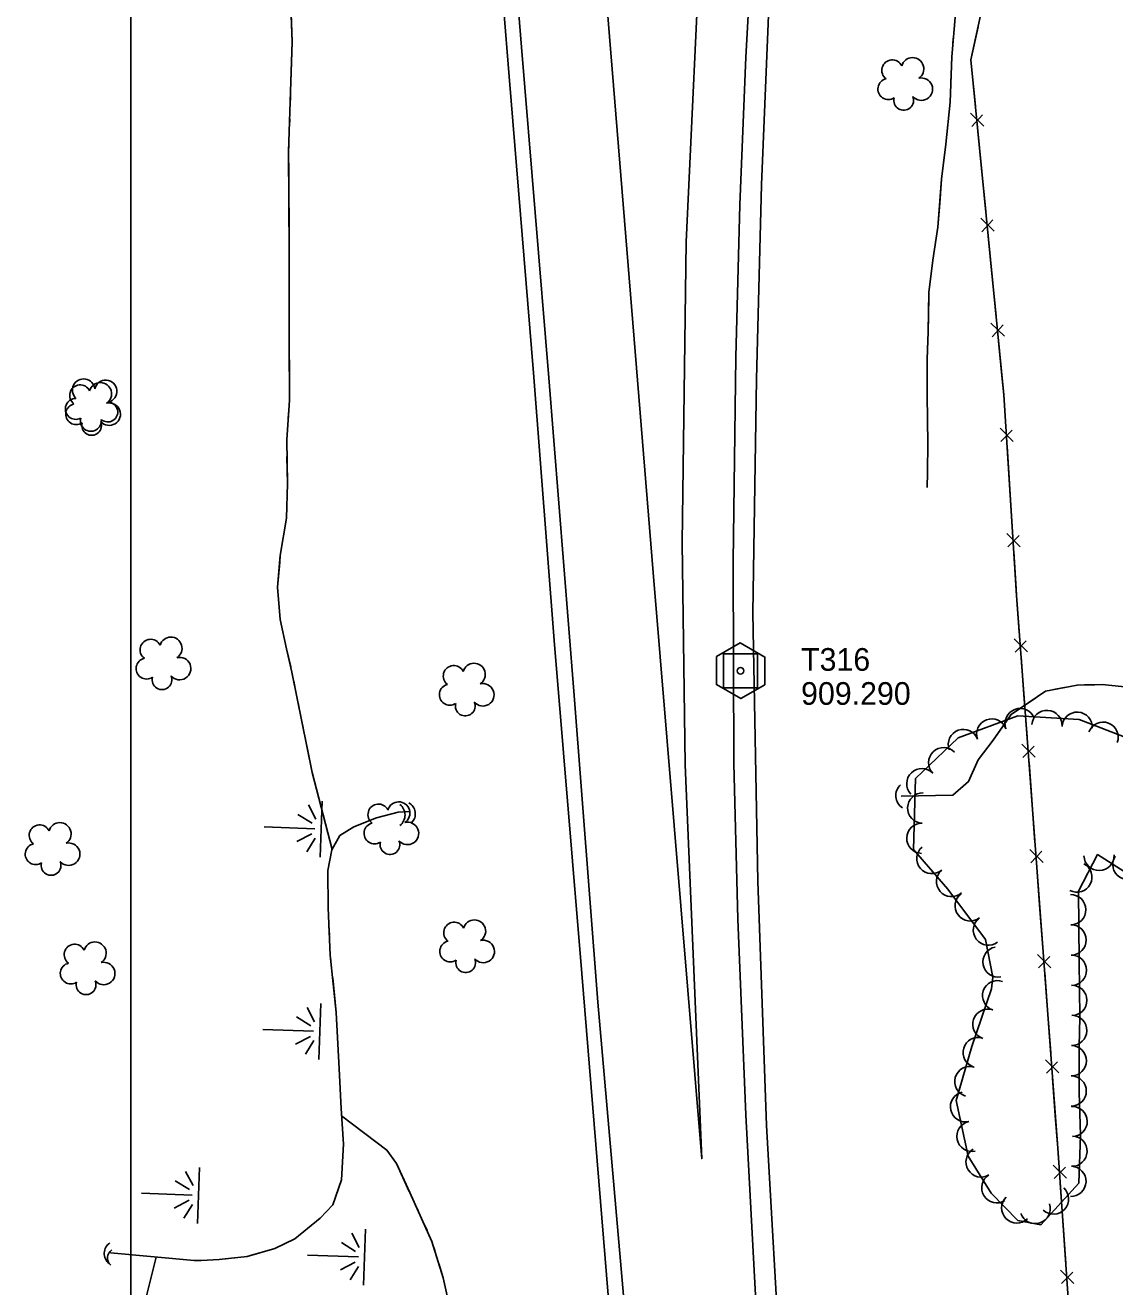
# Model space of a CAD drawing. Extents: x 353423 to 364002, y 127000 to 201942.
# Drawn here: x 361472 to 361760.2, y 132078.2 to 132411.9 of the extents above; entities that cross this region are included whole.
import ezdxf

# ---------------------------------------------------------------- set-up
doc = ezdxf.new("R2010")
doc.units = 0
for name, color, linetype in [('E_BMGRD', 7, 'Continuous'), ('E_DTM_SlopeBottom', 7, 'Continuous'), ('E_DTM_SlopeTop', 7, 'Continuous'), ('E_FEN_Generic', 7, 'Continuous'), ('E_LAND_TreeLine', 7, 'Continuous'), ('E_STRUCT_WingWall', 7, 'Continuous')]:
    doc.layers.add(name, color=color, linetype=linetype)

msp = doc.modelspace()

# ---------------------------------------------------------------- linework, layer by layer
at = {"layer": 'E_BMGRD'}
for points in [[(361654.83, 132244.9), (361654.83, 132237.51), (361661.29, 132233.79), (361667.68, 132237.45), (361667.68, 132244.78), (361661.16, 132248.51)], [(361656.74, 132236.64), (361656.74, 132245.64), (361665.74, 132245.64), (361665.74, 132236.64)]]:
    msp.add_lwpolyline(points, close=True, dxfattribs=at)
msp.add_circle((361661.24, 132241.14), 0.871, dxfattribs=at)
at = {"layer": 'E_DTM_SlopeBottom'}
for p, q in [((361725.62, 132385.2), (361722.03, 132388.58)), ((361722.38, 132385.05), (361725.26, 132388.15)), ((361728.34, 132357.42), (361724.75, 132360.81)), ((361725.09, 132357.27), (361727.98, 132360.37)), ((361731.06, 132329.65), (361727.47, 132333.04)), ((361727.81, 132329.5), (361730.7, 132332.6)), ((361733.37, 132301.78), (361729.89, 132305.29)), ((361730.12, 132301.74), (361733.11, 132304.74)), ((361735.16, 132273.93), (361731.68, 132277.44)), ((361731.91, 132273.89), (361734.9, 132276.89)), ((361737.1, 132246.11), (361733.59, 132249.58)), ((361733.86, 132246.04), (361736.82, 132249.07)), ((361739.18, 132218.28), (361735.67, 132221.75)), ((361735.93, 132218.21), (361738.89, 132221.24)), ((361741.25, 132190.45), (361737.74, 132193.92)), ((361738, 132190.38), (361740.96, 132193.41)), ((361743.33, 132162.62), (361739.81, 132166.09)), ((361740.08, 132162.55), (361743.04, 132165.58)), ((361745.4, 132134.79), (361741.89, 132138.27)), ((361742.15, 132134.72), (361745.11, 132137.75)), ((361747.43, 132106.95), (361743.94, 132110.44)), ((361744.18, 132106.9), (361747.16, 132109.91)), ((361749.36, 132079.11), (361745.87, 132082.6)), ((361746.12, 132079.06), (361749.09, 132082.07))]:
    msp.add_line(p, q, dxfattribs=at)
for points in [[(361878.29, 131213.33), (361848.45, 131372.9), (361823.99, 131512.17), (361810.41, 131584.23), (361778.23, 131766.92), (361767.39, 131841.96), (361758.28, 131940.75), (361750.91, 132031.6), (361745.14, 132114.91), (361734.25, 132261.02), (361730.83, 132314.1), (361722.15, 132402.74), (361735.2, 132462.79), (361756.62, 132560.57), (361777.4, 132659.3), (361799.83, 132762.09), (361820.91, 132859.48), (361836.68, 132931.42), (361851.79, 133001.8)], [(361722.25, 132401.72), (361722.15, 132402.74), (361724.05, 132411.48)], [(361723.36, 132390.43), (361722.25, 132401.72)], [(361724.97, 132373.94), (361724, 132383.87)], [(361726.08, 132362.66), (361724.97, 132373.94)], [(361727.69, 132346.17), (361726.72, 132356.1)], [(361728.8, 132334.88), (361727.69, 132346.17)], [(361730.41, 132318.39), (361729.44, 132328.32)], [(361731.28, 132307.09), (361730.83, 132314.1), (361730.41, 132318.39)], [(361732.35, 132290.56), (361731.71, 132300.51)], [(361733.07, 132279.24), (361732.35, 132290.56)], [(361734.14, 132262.71), (361733.5, 132272.66)], [(361734.96, 132251.4), (361734.25, 132261.02), (361734.14, 132262.71)], [(361736.19, 132234.88), (361735.45, 132244.82)], [(361737.04, 132223.57), (361736.19, 132234.88)], [(361738.27, 132207.05), (361737.53, 132216.99)], [(361739.11, 132195.74), (361738.27, 132207.05)], [(361740.34, 132179.22), (361739.6, 132189.16)], [(361741.19, 132167.91), (361740.34, 132179.22)], [(361742.42, 132151.39), (361741.68, 132161.33)], [(361743.26, 132140.08), (361742.42, 132151.39)], [(361744.49, 132123.56), (361743.75, 132133.51)], [(361745.32, 132112.25), (361745.14, 132114.91), (361744.49, 132123.56)], [(361746.47, 132095.72), (361745.78, 132105.67)], [(361747.25, 132084.41), (361746.47, 132095.72)]]:
    msp.add_lwpolyline(points, dxfattribs=at)
for centre, radius, start, end in [((361706.12, 132208.14), 3.83, 131.7913, 238.0309), ((361571.91, 132203.31), 3.29, 315.2586, 61.4982), ((361496.37, 132087.04), 3.44, 124.4233, 230.6629)]:
    msp.add_arc(centre, radius, start, end, dxfattribs=at)
for centre, major_axis, ratio, start_param, end_param in [((361569.06, 132203.02), (0, 3.49), 0.981296, 3.785288, 5.639518), ((361496.32, 132085.83), (-2.54, 0.21), 0.995022, 5.356056, 7.210287)]:
    msp.add_ellipse(centre, major_axis=major_axis, ratio=ratio, start_param=start_param, end_param=end_param, dxfattribs=at)
at = {"layer": 'E_DTM_SlopeTop'}
for points in [[(361578.37, 132991.32), (361588.02, 132879.53), (361597.59, 132767.97), (361605.52, 132666.35), (361614.04, 132564.2), (361620.53, 132482.47), (361628.92, 132379.74), (361638.14, 132267.13), (361650.95, 132112.08), (361646.61, 132216.29), (361645.83, 132275.07), (361646.85, 132354.55), (361651.01, 132442.96), (361654.75, 132498.9), (361661.24, 132575.15), (361669.74, 132645.18), (361680.06, 132718.64), (361693.59, 132797.5), (361715.41, 132906.06), (361731.86, 132986.01)], [(361551.45, 132989.7), (361560.45, 132880.42), (361570.24, 132767.91), (361577.31, 132679.08), (361583.75, 132595.28), (361591.05, 132509.44), (361600.05, 132398.27), (361606.48, 132319.96), (361611.97, 132249.12), (361619.29, 132161.12), (361626.21, 132076.06), (361632.16, 132001.61), (361638.47, 131926.13), (361646.27, 131832.06), (361653.28, 131745.01), (361660.15, 131662.02), (361669.41, 131549.37), (361677.12, 131450.84), (361684.59, 131364.08), (361693.04, 131260.01), (361698.08, 131202.07)], [(361701.71, 131202.96), (361689.46, 131352.21), (361683.54, 131427.34), (361674.54, 131532.78), (361667.21, 131625.02), (361659.98, 131711.44), (361654.85, 131771.26), (361647.7, 131864.55), (361638.67, 131973.24), (361630.68, 132070.93), (361623.51, 132153.46), (361617.17, 132235.74), (361610.5, 132318.65), (361603.31, 132406.03), (361593.97, 132521.61), (361585.27, 132622.71), (361577.32, 132720.55), (361568.39, 132827.48), (361560.9, 132917.02), (361554.51, 132990.77)], [(361734.02, 131204.53), (361719.93, 131371.94), (361710.39, 131489.17), (361703.84, 131570.12), (361699.92, 131620.16), (361695.47, 131675.04), (361690.96, 131747.41), (361684.52, 131851.92), (361678.72, 131943.22), (361671.91, 132054.56), (361668.1, 132120.89), (361665.77, 132185.51), (361664.47, 132256.46), (361665.48, 132318.25), (361666.76, 132369.69), (361668.94, 132423.09), (361674.4, 132497.71), (361682.27, 132578.01), (361691.12, 132650.84), (361707.85, 132759.38), (361727.29, 132862.24), (361751.86, 132981.48)], [(361665.11, 132447.6), (361662.65, 132403.43), (361661.08, 132364.35), (361660.02, 132324.06), (361659.3, 132270.06), (361659.44, 132216.63), (361660.49, 132175.41), (361662.64, 132123.74), (361665.1, 132077.63), (361668.67, 132016.37), (361673.97, 131931.58), (361678.53, 131858.82), (361684.79, 131759.79), (361690.59, 131665.49)]]:
    msp.add_lwpolyline(points, dxfattribs=at)
at = {"layer": 'E_FEN_Generic'}
msp.add_lwpolyline([(361763.87, 132223.24), (361750.79, 132228.27), (361734.61, 132229.21), (361718.81, 132223.38), (361707.55, 132212.65), (361707, 132193.91), (361716.03, 132183.41), (361726.02, 132170.12), (361727.97, 132160.14), (361727.63, 132157.01), (361722.39, 132141.79), (361718.23, 132127.52), (361721.43, 132112.8), (361727.48, 132102.96), (361734.61, 132095.76), (361740.64, 132094.66), (361750.69, 132105.63), (361751.14, 132118.34), (361750.79, 132129.71), (361750.84, 132141.73), (361750.99, 132149.54), (361750.83, 132164.32), (361750.62, 132182.89), (361755.68, 132192.55), (361764.61, 132186.84)], dxfattribs=at)
for centre, radius, start, end in [((361701.37, 132399.92), 2.78, 25.9259, 233.6989), ((361706.73, 132400.33), 2.97, 302.955, 164.1889), ((361700.34, 132394.97), 2.78, 102.6029, 303.614), ((361709.06, 132394.96), 2.97, 220.6058, 103.5791), ((361704.4, 132391.99), 2.61, 165.311, 23.2437), ((361487.46, 132315.37), 2.97, 6.373, 227.6069), ((361491.92, 132314.37), 2.97, 302.955, 164.1889), ((361493.31, 132315.05), 2.97, 284.0238, 166.9971), ((361486.56, 132313.97), 2.78, 25.9259, 233.6989), ((361485.42, 132310.4), 2.78, 89.3439, 297.1169), ((361485.52, 132309.01), 2.78, 102.6029, 303.614), ((361494.25, 132309), 2.97, 220.6058, 103.5791), ((361493.88, 132309.56), 2.61, 228.7291, 86.6617), ((361489.39, 132307.26), 2.78, 166.0209, 7.032), ((361489.59, 132306.03), 2.61, 165.311, 23.2437), ((361505.18, 132246.69), 2.78, 25.9259, 233.6989), ((361510.54, 132247.09), 2.97, 302.955, 164.1889), ((361504.14, 132241.74), 2.78, 102.6029, 303.614), ((361512.87, 132241.72), 2.97, 220.6058, 103.5791), ((361585.38, 132239.75), 2.78, 25.9259, 233.6989), ((361590.73, 132240.16), 2.97, 302.955, 164.1889), ((361508.21, 132238.76), 2.61, 165.311, 23.2437), ((361584.34, 132234.8), 2.78, 102.6029, 303.614), ((361593.06, 132234.79), 2.97, 220.6058, 103.5791), ((361588.41, 132231.82), 2.61, 165.311, 23.2437), ((361735.17, 132227.19), 4, 20.2638, 200.2485), ((361742.29, 132226.67), 4, 356.6647, 176.6493), ((361750.27, 132226.2), 4, 356.6647, 176.6493), ((361727.67, 132224.42), 4, 20.2638, 200.2485), ((361757.13, 132223.58), 4, 338.986, 158.9707), ((361720.17, 132221.65), 4, 20.2638, 200.2485), ((361714.96, 132216.82), 4, 43.6323, 223.617), ((361709.17, 132211.3), 4, 43.6323, 223.617), ((361709.42, 132204.84), 4, 88.3172, 268.3019), ((361565.46, 132203.11), 2.78, 25.9259, 233.6989), ((361570.82, 132203.51), 2.97, 302.955, 164.1889), ((361475.85, 132197.61), 2.78, 25.9259, 233.6989), ((361481.2, 132198.01), 2.97, 302.955, 164.1889), ((361564.42, 132198.16), 2.78, 102.6029, 303.614), ((361573.15, 132198.14), 2.97, 220.6058, 103.5791), ((361709.18, 132196.85), 4, 88.3172, 268.3019), ((361474.81, 132192.65), 2.78, 102.6029, 303.614), ((361483.53, 132192.64), 2.97, 220.6058, 103.5791), ((361568.49, 132195.18), 2.61, 165.311, 23.2437), ((361711.84, 132191.49), 4, 130.6772, 310.6618), ((361478.88, 132189.67), 2.61, 165.311, 23.2437), ((361750.19, 132186.58), 4, 242.3592, 62.3439), ((361756.06, 132192.31), 4, 181.7747, 1.7594), ((361763.67, 132189.92), 4, 147.4101, 327.3948), ((361717.05, 132185.42), 4, 130.6772, 310.6618), ((361721.99, 132178.96), 4, 126.9527, 306.9374), ((361748.58, 132177.94), 4, 270.6554, 90.6401), ((361585.49, 132171.88), 2.78, 25.9259, 233.6989), ((361590.85, 132172.28), 2.97, 302.955, 164.1889), ((361726.79, 132172.57), 4, 126.9527, 306.9374), ((361748.67, 132169.95), 4, 270.6554, 90.6401), ((361485.11, 132166.05), 2.78, 25.9259, 233.6989), ((361490.47, 132166.45), 2.97, 302.955, 164.1889), ((361584.46, 132166.92), 2.78, 102.6029, 303.614), ((361593.18, 132166.91), 2.97, 220.6058, 103.5791), ((361729.32, 132164.14), 4, 101.0645, 281.0492), ((361484.08, 132161.09), 2.78, 102.6029, 303.614), ((361492.8, 132161.08), 2.97, 220.6058, 103.5791), ((361588.52, 132163.94), 2.61, 165.311, 23.2437), ((361748.76, 132161.95), 4, 270.6319, 90.6166), ((361488.14, 132158.11), 2.61, 165.311, 23.2437), ((361729.23, 132155.22), 4, 71.0142, 250.9989), ((361748.85, 132153.96), 4, 270.6319, 90.6166), ((361726.63, 132147.66), 4, 71.0142, 250.9989), ((361748.83, 132146.03), 4, 268.871, 88.8557), ((361724.1, 132140.18), 4, 73.7212, 253.7059), ((361748.73, 132138), 4, 269.7693, 89.754), ((361721.86, 132132.5), 4, 73.7212, 253.7059), ((361748.69, 132130.01), 4, 269.7693, 89.754), ((361720.74, 132125.82), 4, 102.2931, 282.2778), ((361748.93, 132121.94), 4, 271.7918, 91.7764), ((361722.44, 132118.01), 4, 102.2931, 282.2778), ((361748.89, 132114.09), 4, 267.9627, 87.9474), ((361724.85, 132111.24), 4, 121.5661, 301.5508), ((361748.61, 132106.11), 4, 267.9627, 87.9474), ((361729.03, 132104.43), 4, 121.5661, 301.5508), ((361744.02, 132101.44), 4, 227.5069, 47.4916), ((361734.28, 132099.07), 4, 134.7479, 314.7325), ((361739.15, 132098.92), 4, 198.6566, 18.6412)]:
    msp.add_arc(centre, radius, start, end, dxfattribs=at)
at = {"layer": 'E_LAND_TreeLine'}
msp.add_line((361500, 131000), (361500, 133500), dxfattribs=at)
at = {"layer": 'E_STRUCT_WingWall'}
for p, q in [((361546.92, 132205.65), (361548.88, 132201.89)), ((361550.01, 132191.89), (361550.54, 132206.67)), ((361547.9, 132200.82), (361544.14, 132203.16)), ((361535.21, 132199.85), (361548.62, 132199.37)), ((361547.8, 132198.02), (361543.88, 132195.96)), ((361546.48, 132193.28), (361548.7, 132196.89)), ((361546.59, 132152.09), (361548.54, 132148.33)), ((361549.67, 132138.33), (361550.2, 132153.11)), ((361547.57, 132147.26), (361543.8, 132149.6)), ((361534.88, 132146.29), (361548.29, 132145.81)), ((361547.47, 132144.46), (361543.54, 132142.4)), ((361546.14, 132139.72), (361548.36, 132143.33)), ((361514.46, 132108.75), (361516.42, 132104.99)), ((361517.55, 132094.99), (361518.08, 132109.77)), ((361515.45, 132103.92), (361511.68, 132106.26)), ((361502.75, 132102.95), (361516.16, 132102.47)), ((361515.35, 132101.12), (361511.42, 132099.06)), ((361514.02, 132096.38), (361516.24, 132099.99)), ((361561.52, 132078.64), (361562.05, 132093.43)), ((361558.44, 132092.4), (361560.39, 132088.64)), ((361559.42, 132087.58), (361555.65, 132089.91)), ((361546.73, 132086.6), (361560.14, 132086.12)), ((361559.32, 132084.77), (361555.39, 132082.71)), ((361557.99, 132080.03), (361560.21, 132083.64))]:
    msp.add_line(p, q, dxfattribs=at)
for points in [[(361727.59, 132514.51), (361728.35, 132491.01), (361728.05, 132480.93), (361727.58, 132469.48), (361726.48, 132458.07), (361725.11, 132449.19), (361723.82, 132438.98), (361721.72, 132430.1), (361718.05, 132414.99), (361717.1, 132403.5), (361716.67, 132391.55), (361715.53, 132380.41), (361714.36, 132371.18), (361713.44, 132358.45), (361712.08, 132349.74), (361711.07, 132341.19), (361710.86, 132330.78), (361710.56, 132323.58), (361710.56, 132314.42), (361710.64, 132307.26), (361710.79, 132301.51), (361710.7, 132293.61), (361710.55, 132289.58)], [(361541.49, 132437.49), (361542.66, 132407.44), (361541.7, 132378.51), (361541.82, 132351.83), (361541.88, 132327.73), (361541.9, 132312.69), (361541.2, 132302.26), (361541.37, 132290.71), (361541.09, 132281.49), (361539.48, 132271.6), (361538.74, 132263.24), (361539.5, 132254.71), (361541.09, 132246.99), (361542.58, 132240.74), (361547.93, 132214.24), (361553.17, 132193.9)], [(361541.98, 132424.93), (361542.66, 132407.44), (361542.31, 132396.79)], [(361717.55, 132408.97), (361717.4, 132407.09)], [(361717.09, 132403.33), (361717.02, 132401.44)], [(361716.89, 132397.67), (361716.82, 132395.79)], [(361542.18, 132392.9), (361542.11, 132390.96)], [(361716.68, 132392.02), (361716.67, 132391.55), (361715.53, 132380.41), (361714.36, 132371.18), (361713.9, 132364.81)], [(361541.99, 132387.08), (361541.92, 132385.14)], [(361541.79, 132381.26), (361541.73, 132379.32)], [(361541.71, 132375.43), (361541.82, 132351.83), (361541.83, 132347.28)], [(361713.9, 132364.81), (361713.44, 132358.45), (361712.08, 132349.74), (361711.07, 132341.19), (361711, 132337.64)], [(361541.83, 132347.28), (361541.88, 132327.73), (361541.89, 132319.15)], [(361710.92, 132333.87), (361710.88, 132331.99)], [(361710.75, 132328.22), (361710.68, 132326.34)], [(361710.56, 132322.57), (361710.56, 132320.69)], [(361710.56, 132316.92), (361710.56, 132314.42), (361710.64, 132307.26), (361710.79, 132301.51), (361710.7, 132293.61), (361710.55, 132289.58)], [(361541.89, 132315.27), (361541.9, 132313.33)], [(361541.68, 132309.45), (361541.55, 132307.51)], [(361541.29, 132303.64), (361541.2, 132302.26), (361541.2, 132301.7)], [(361541.26, 132297.82), (361541.37, 132290.71), (361541.09, 132281.49), (361539.48, 132271.6), (361539.33, 132269.87)], [(361539.33, 132269.87), (361538.74, 132263.24), (361539.5, 132254.71), (361541.09, 132246.99), (361542.24, 132242.16)], [(361703.75, 132207.99), (361717.39, 132208.29), (361721.55, 132211.82), (361724.1, 132217.61), (361728.06, 132222.78), (361732.8, 132229.6), (361741.87, 132235.75), (361750.23, 132237.38), (361756.9, 132237.48), (361764.59, 132236.74), (361770.07, 132236.63), (361773.98, 132238.45), (361779.26, 132242.91), (361783.34, 132243.48), (361788.17, 132242.6), (361790.09, 132242.02), (361797.47, 132239.4)], [(361543.06, 132238.37), (361543.45, 132236.47)], [(361752.22, 132237.41), (361754.96, 132237.45)], [(361736.93, 132232.4), (361739.21, 132233.94)], [(361744.1, 132236.18), (361746.79, 132236.71)], [(361544.21, 132232.66), (361544.6, 132230.76)], [(361545.36, 132226.96), (361545.75, 132225.05)], [(361703.75, 132207.99), (361717.39, 132208.29), (361721.55, 132211.82), (361724.1, 132217.61), (361728.06, 132222.78), (361732.52, 132229.19)], [(361546.51, 132221.25), (361547.93, 132214.24), (361553.17, 132193.9)], [(361573.59, 132203.97), (361570.65, 132203.77), (361564.96, 132202.21), (361558.97, 132199.83), (361555.21, 132197.54), (361553.09, 132193.77), (361552.08, 132188.36), (361552.13, 132178.43), (361552.72, 132165.97), (361554.31, 132150.77), (361555.08, 132135.9), (361555.6, 132125.37), (361556.17, 132115.93), (361555.67, 132106.49), (361553.4, 132099.9), (361550.03, 132096.38), (361543.32, 132090.92), (361538.05, 132088.39), (361530.7, 132086.22), (361523.3, 132085.49), (361518.52, 132085.19), (361516.69, 132085.15), (361494.58, 132087.2)], [(361573.59, 132203.97), (361570.65, 132203.77), (361564.96, 132202.21), (361558.97, 132199.83), (361555.21, 132197.54), (361553.09, 132193.77), (361552.08, 132188.36), (361552.1, 132184.93)], [(361552.12, 132180.39), (361552.13, 132178.43), (361552.15, 132178.11)], [(361552.36, 132173.57), (361552.47, 132171.3)], [(361552.68, 132166.76), (361552.72, 132165.97), (361552.87, 132164.5)], [(361553.35, 132159.98), (361554.31, 132150.77), (361555.08, 132135.9), (361555.52, 132127.1)], [(361555.52, 132127.1), (361555.6, 132125.37), (361556.17, 132115.93), (361555.67, 132106.49), (361553.4, 132099.9), (361550.03, 132096.38), (361549.67, 132096.08)], [(361596.87, 131982.38), (361595.32, 132002.82), (361590.01, 132020.83), (361588.5, 132029.36), (361587.88, 132041.7), (361586.75, 132055.77), (361585.17, 132069.1), (361582.6, 132080.63), (361579.58, 132090.24), (361576.88, 132096.28), (361573.74, 132103.14), (361570.25, 132110.86), (361567.71, 132114.4), (361555.72, 132123.43)], [(361573.6, 132103.45), (361570.25, 132110.86), (361567.71, 132114.4), (361555.72, 132123.43)], [(361575.97, 132098.28), (361575.18, 132100)], [(361578.3, 132093.09), (361577.53, 132094.82)], [(361546.15, 132093.21), (361544.38, 132091.78)], [(361527.41, 132085.89), (361523.3, 132085.49), (361518.52, 132085.19), (361516.69, 132085.15), (361494.58, 132087.2)], [(361534.07, 132087.22), (361531.89, 132086.57)], [(361540.46, 132089.54), (361538.41, 132088.56)], [(361580.35, 132087.79), (361579.78, 132089.6)], [(361499.7, 131993.01), (361499.22, 132009.54), (361499.41, 132022.49), (361499.6, 132036.16), (361499.92, 132046.27), (361500.28, 132052.74), (361501.37, 132059.39), (361502.66, 132068.41), (361502.97, 132071.23), (361506.62, 132086.08)], [(361500.29, 132052.74), (361501.37, 132059.39), (361502.66, 132068.41), (361502.97, 132071.23), (361506.62, 132086.08)], [(361586.58, 132057.21), (361585.17, 132069.1), (361582.6, 132080.63), (361581.49, 132084.17)]]:
    msp.add_lwpolyline(points, dxfattribs=at)

# ---------------------------------------------------------------- texts
at = {"layer": 'E_BMGRD'}
for s, p in [('T316', (361677.24, 132241.14)), ('909.290', (361677.24, 132232.14))]:
    msp.add_text(s, height=6, dxfattribs=at).set_placement(p)

doc.saveas('drawing.dxf')
